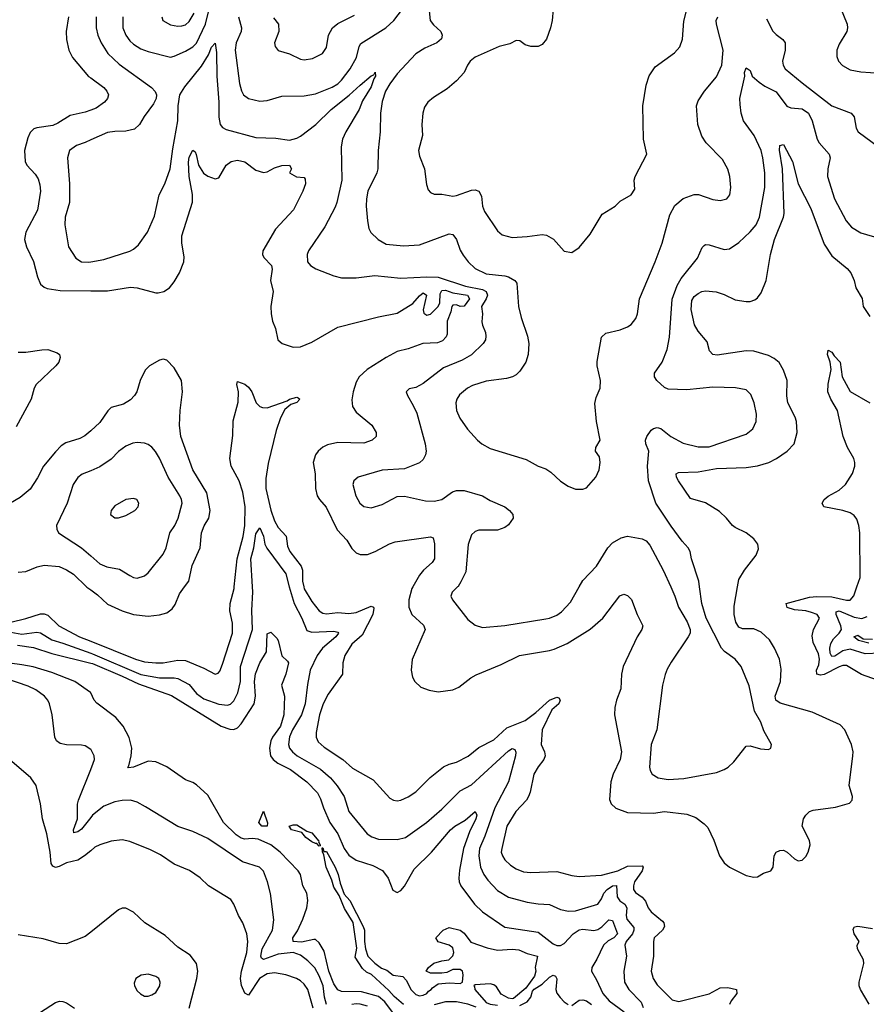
# Model space of a CAD drawing. Header units: inches. Extents: x 1173000 to 1307049, y 522583 to 678455.
# Tile 475 of 617: x 1229618 to 1234176, y 627751 to 633054. Entities that reach past the tile are written whole.
import ezdxf

# ---------------------------------------------------------------- set-up
doc = ezdxf.new("R2010")
doc.units = ezdxf.units.IN
doc.header["$MEASUREMENT"] = 0
for name, color, linetype in [('B2622', 7, 'Continuous'), ('B2623', 7, 'Continuous'), ('B2632', 7, 'Continuous'), ('B2633', 7, 'Continuous')]:
    doc.layers.add(name, color=color, linetype=linetype)

msp = doc.modelspace()

# ---------------------------------------------------------------- linework, layer by layer
at = {"layer": 'B2622', "color": 5}
for points, elevation in [([(1228961.5, 630000), (1228960.8, 629990), (1228971.5, 629951.5), (1228992.9, 629932.9), (1229070, 629908.9), (1229150.4, 629870), (1229250, 629837.7), (1229350.9, 629790.9), (1229430, 629762.2), (1229470, 629755.8), (1229530, 629762.4), (1229630, 629745.2), (1229710, 629754.8), (1229730, 629752), (1229790, 629714.5), (1229850, 629696.9), (1230000, 629641.7)], 860), ([(1229228.7, 630000), (1229270.1, 629950), (1229322.3, 629902.3), (1229393.8, 629853.8), (1229470, 629820.3), (1229513.4, 629810), (1229570, 629809.4), (1229651.6, 629828.4), (1229730, 629854.5), (1229750, 629854.8), (1229770, 629846.3), (1229827.8, 629790), (1229940.6, 629730), (1230000, 629706.2)], 880), ([(1229976.8, 630000), (1229978.4, 629998.4), (1230000, 629983.2)], 920), ([(1229605.4, 629685.4), (1229692.9, 629672.9), (1229790, 629640.5), (1230000, 629588.5)], 840), ([(1230000, 629429.5), (1229999.8, 629430), (1229915.3, 629490), (1229790, 629537.8), (1229690, 629567.9), (1229630, 629580.3), (1229510, 629595.2)], 840), ([(1230000, 629123.3), (1229970, 629142.9), (1229950, 629147.3), (1229870, 629148.3), (1229835.6, 629155.6), (1229815.6, 629170), (1229806.6, 629190), (1229793, 629310), (1229778.4, 629370), (1229769.2, 629389.2), (1229751.1, 629410), (1229704.4, 629444.4), (1229663.7, 629463.7), (1229490, 629523.2)], 860), ([(1230000, 628577.7), (1229966.5, 628550), (1229930, 628527.6), (1229870, 628513.5), (1229830, 628493), (1229810, 628488.7), (1229795.5, 628495.5), (1229787.1, 628510), (1229782.4, 628570), (1229763.5, 628670), (1229739.8, 628750), (1229729.7, 628830), (1229705.6, 628930), (1229677, 628970), (1229563.6, 629070)], 880), ([(1230000, 628756.6), (1229950, 628695), (1229930, 628679.8), (1229910, 628674), (1229908.2, 628690), (1229929.8, 628750), (1229929.8, 628829.8), (1229933.7, 628850), (1230000, 629016.2)], 860), ([(1230000, 628140.2), (1229970, 628116.3), (1229870, 628077.3), (1229830, 628078.7), (1229743.4, 628103.4), (1229610, 628125.6)], 920), ([(1229730, 627708.9), (1229810, 627761.2), (1229832.7, 627767.3), (1229850, 627766.7), (1229870, 627759), (1229912.4, 627730)], 920)]:
    msp.add_lwpolyline(points, dxfattribs=dict(at, elevation=elevation))
at = {"layer": 'B2623', "color": 5}
for points, elevation in [([(1229880.7, 633070), (1229868.5, 632990), (1229870, 632946.8), (1229882, 632890), (1229902.2, 632850), (1229988.9, 632748.9), (1230000, 632740.7)], 920), ([(1230000, 632566.9), (1229970, 632555.4), (1229890, 632538.6), (1229823.8, 632496.2), (1229795.9, 632484.1), (1229710, 632472.4), (1229693.6, 632466.4), (1229674, 632446), (1229661.7, 632418.3), (1229643, 632350), (1229646.7, 632290), (1229655.5, 632270), (1229701.3, 632221.3), (1229716.3, 632196.3), (1229725.5, 632165.5), (1229729.2, 632130), (1229712.7, 632027.3), (1229651.3, 631910), (1229642.8, 631870), (1229653.6, 631830), (1229692.4, 631752.4), (1229713.2, 631670), (1229730, 631630.4), (1229750, 631612.9), (1229766.2, 631606.2), (1229835.9, 631595.9), (1230000, 631594.5)], 920), ([(1230000, 632406.5), (1229970, 632393), (1229922.8, 632377.2), (1229886.3, 632350), (1229875.9, 632310), (1229886.2, 632170), (1229885.2, 632070), (1229863.2, 631990), (1229861.5, 631950), (1229880.5, 631830), (1229919.5, 631770), (1229950, 631750.3), (1229990, 631748.1), (1230000, 631750)], 940), ([(1229610, 631264.2), (1229650, 631263.7), (1229736.4, 631276.4), (1229770, 631276.9), (1229820, 631260), (1229831.7, 631250), (1229835.2, 631235.2), (1229828.3, 631210), (1229811.7, 631190), (1229707, 631090), (1229695, 631070), (1229679.6, 631010), (1229598.7, 630861.3)], 880), ([(1230000, 630840.6), (1229967.7, 630812.3), (1229941.4, 630798.6), (1229865.8, 630774.2), (1229841.9, 630758.1), (1229810, 630726.4), (1229746.5, 630650), (1229713.5, 630586.5), (1229674, 630526), (1229619.8, 630480.2), (1229568.8, 630450)], 920), ([(1230000, 630624.8), (1229954.2, 630605.8), (1229931, 630589), (1229905.2, 630550), (1229873.4, 630450), (1229815.3, 630330), (1229817, 630310), (1229826.4, 630290), (1229950.1, 630210.1), (1230000, 630166.5)], 940), ([(1229610, 630078.9), (1229650, 630081.3), (1229712.4, 630107.6), (1229750, 630115.8), (1229830, 630109.3), (1229870, 630091.1), (1229906.9, 630066.9), (1229976.8, 630000)], 920)]:
    msp.add_lwpolyline(points, dxfattribs=dict(at, elevation=elevation))
at = {"layer": 'B2632', "color": 5}
for points, elevation in [([(1230000, 629983.2), (1230037, 629957), (1230090, 629906.5), (1230170, 629871), (1230230.1, 629850.1), (1230310, 629841.6), (1230370, 629848.6), (1230410, 629858.8), (1230439.4, 629880.6), (1230454.8, 629905.2), (1230477.7, 629962.3), (1230505.7, 630000)], 920), ([(1230000, 629706.2), (1230240.8, 629610), (1230290, 629596.5), (1230350, 629590.5), (1230390, 629591.1), (1230470, 629603.8), (1230510, 629602.2), (1230610, 629562.2), (1230670, 629529.1), (1230686, 629534), (1230695.1, 629544.9), (1230710, 629583), (1230763.8, 629750), (1230763.6, 629803.6), (1230749.9, 629870), (1230751.3, 629910), (1230772.2, 629990), (1230773.2, 630000)], 880), ([(1230000, 629641.7), (1230010, 629638), (1230270, 629527.9), (1230370, 629509.3), (1230450, 629510.1), (1230470, 629506.1), (1230530, 629472.8), (1230570, 629425.8), (1230610, 629396), (1230690, 629368.4), (1230737, 629363), (1230751.9, 629368.1), (1230770, 629385.7), (1230791.8, 629428.2), (1230805.8, 629490), (1230806.9, 629570), (1230871.4, 629770), (1230868.4, 629871.6), (1230872.8, 629972.8), (1230871.2, 630000)], 860), ([(1231069.4, 630000), (1231094.9, 629910), (1231136.9, 629830), (1231164.6, 629764.6), (1231190, 629755.6), (1231310, 629760.1), (1231330, 629756.1), (1231334.2, 629750), (1231320.5, 629730), (1231248.4, 629670), (1231219.5, 629630), (1231181.5, 629550), (1231166.7, 629473.3), (1231155.2, 629370), (1231135.7, 629310), (1231086.8, 629230), (1231071, 629191), (1231065.5, 629150), (1231070.7, 629130.7), (1231086.7, 629110), (1231111.1, 629090), (1231237.2, 629017.2), (1231291.6, 628971.6), (1231327.3, 628927.3), (1231365.1, 628870), (1231390.2, 628790), (1231488.9, 628670), (1231513.6, 628653.6), (1231550, 628641.1), (1231650, 628638), (1231695.1, 628650), (1231807.4, 628730), (1231890, 628801.2), (1231990, 628900.2), (1232050, 628932.8), (1232250, 629115.9), (1232270, 629129.1), (1232283.4, 629123.4), (1232289.2, 629109.2), (1232287.2, 629090), (1232250.1, 628950), (1232176.1, 628810), (1232122.9, 628657.1), (1232092.7, 628590), (1232090.1, 628550), (1232098.7, 628490), (1232117.6, 628450), (1232139, 628419), (1232190, 628364.2), (1232249, 628329), (1232350, 628301.3), (1232410, 628291.8), (1232470, 628289.3), (1232530, 628261.2), (1232572.6, 628252.6), (1232610, 628253.7), (1232729.7, 628290), (1232750, 628319.3), (1232763.5, 628350), (1232779.9, 628370), (1232810, 628389.6), (1232831, 628391), (1232835.2, 628330), (1232849.1, 628309.1), (1232876.3, 628290), (1232886.1, 628270), (1232883, 628230), (1232886.5, 628210), (1232923.9, 628163.9), (1232924.5, 628150), (1232916.7, 628130), (1232883.1, 628090), (1232876.6, 628070), (1232884.2, 628010), (1232871.4, 627930), (1232874.6, 627870), (1232896.6, 627830), (1232963.4, 627763.4), (1232974.6, 627734.6)], 860), ([(1231147.5, 630000), (1231150, 629989.1), (1231190, 629919.7), (1231230, 629870.2), (1231250, 629857.8), (1231270, 629853.5), (1231330, 629860.7), (1231390, 629855.6), (1231430, 629861.5), (1231510, 629895.7), (1231522, 629890), (1231524.1, 629884.1), (1231518.8, 629850), (1231460.9, 629739.1), (1231405.4, 629690), (1231369.2, 629630), (1231357.8, 629590), (1231355.6, 629530), (1231279.2, 629420.8), (1231251.1, 629370), (1231232.2, 629310), (1231214.5, 629214.5), (1231214.5, 629190), (1231225.2, 629165.2), (1231256.6, 629136.6), (1231357.6, 629070), (1231410, 629022.7), (1231520.6, 628960.6), (1231610, 628861.6), (1231630.3, 628850.3), (1231650, 628847.2), (1231670, 628850.3), (1231710, 628869), (1231750, 628896.1), (1231826.9, 628973.1), (1231900.4, 629030), (1231930, 629045), (1231970, 629056), (1232033, 629087), (1232090, 629134.4), (1232170, 629175.9), (1232240.4, 629239.6), (1232339.6, 629280.4), (1232396.7, 629323.3), (1232470, 629388.7), (1232510, 629406), (1232521.1, 629401.1), (1232527.5, 629390), (1232519.8, 629370), (1232483.6, 629336.4), (1232431.6, 629230), (1232425.7, 629150), (1232443.2, 629110), (1232447.1, 629090), (1232439.7, 629070), (1232409.6, 629030.4), (1232386.4, 628990), (1232366.9, 628893.1), (1232358, 628870), (1232345.8, 628850), (1232289.5, 628790), (1232239.8, 628710), (1232213.5, 628590), (1232210.9, 628570), (1232217.1, 628550), (1232230.2, 628530), (1232260.8, 628500.8), (1232290, 628481), (1232330, 628465.4), (1232370, 628460.2), (1232510, 628466), (1232590, 628444.7), (1232630, 628439.2), (1232750, 628446.7), (1232838.8, 628470), (1232890, 628495), (1232970, 628496.9), (1232975, 628490), (1232970.1, 628470), (1232928.3, 628410), (1232922, 628390), (1232922.3, 628370), (1232933.6, 628353.6), (1232970, 628328.4), (1232986.6, 628306.6), (1233001.8, 628270), (1233017.6, 628250), (1233078.2, 628198.2), (1233085, 628190), (1233089.3, 628170), (1233078.5, 628150), (1233033.8, 628110), (1233030.2, 628090), (1233029.4, 628010), (1233018.2, 627930), (1233028.2, 627890), (1233050, 627856), (1233130, 627775.8), (1233166.8, 627766.8), (1233330, 627807.9), (1233390, 627839.5), (1233430, 627841.3), (1233478, 627830), (1233478.2, 627810), (1233448.4, 627770), (1233439.5, 627750)], 880), ([(1231735.2, 630000), (1231729.6, 629990), (1231713.1, 629930), (1231713.7, 629890), (1231729.3, 629850), (1231792.6, 629792.6), (1231800.7, 629770), (1231730, 629608.7), (1231725.7, 629550), (1231733, 629513), (1231744.4, 629490), (1231778.3, 629458.3), (1231822.4, 629442.4), (1231870, 629434.9), (1231950, 629444), (1231981.3, 629458.7), (1232047.6, 629510), (1232075.2, 629524.8), (1232210, 629581.8), (1232309.6, 629630), (1232470, 629656.3), (1232495.8, 629664.2), (1232564.9, 629695.1), (1232690, 629771.1), (1232758, 629830), (1232848.6, 629951.4), (1232870, 629960.3), (1232890, 629953.7), (1232911, 629931), (1232942.2, 629850), (1232972.3, 629790), (1232967.7, 629770), (1232942, 629730), (1232867.2, 629570), (1232858.6, 629530), (1232854.7, 629450), (1232830.3, 629390), (1232822.7, 629350), (1232820.9, 629310), (1232857.6, 629110), (1232850.2, 629070), (1232812.9, 628990), (1232800.7, 628950), (1232793.7, 628853.7), (1232803, 628830), (1232828.2, 628808.2), (1232890, 628784.2), (1233030, 628780.6), (1233090, 628789.3), (1233210, 628775.8), (1233257.3, 628757.3), (1233303.2, 628723.2), (1233322.7, 628702.7), (1233354.3, 628634.3), (1233385.3, 628550), (1233410, 628513), (1233438.8, 628490), (1233530, 628445.3), (1233570, 628435.5), (1233590, 628437.3), (1233622.4, 628457.6), (1233661.2, 628470), (1233674.7, 628490), (1233679.5, 628550), (1233690, 628570.6), (1233710, 628579.1), (1233730, 628580.7), (1233750, 628570.6), (1233790, 628534.8), (1233810, 628524), (1233830, 628526.8), (1233850, 628546.8), (1233863.7, 628570), (1233873.6, 628610), (1233870, 628634), (1233831.3, 628710), (1233837.4, 628750), (1233849.6, 628770), (1233870, 628788.7), (1233890, 628796.9), (1234010, 628812.2), (1234085.2, 628834.8), (1234100.5, 628850), (1234102.6, 628870), (1234083.5, 628930), (1234104.4, 629090), (1234105, 629110), (1234096.1, 629150), (1234060.4, 629230), (1234035.9, 629255.9), (1233884.3, 629324.3), (1233712.6, 629372.6), (1233689.3, 629389.3), (1233685.4, 629410), (1233714.9, 629490), (1233716.9, 629556.9), (1233709, 629610), (1233682.2, 629670), (1233654.3, 629714.3), (1233610, 629754.8), (1233570, 629772.6), (1233510, 629774), (1233490, 629782.7), (1233473.8, 629810), (1233465.3, 629850), (1233465.3, 629894.7), (1233483.3, 630000)], 920), ([(1231975.6, 630000), (1231945.5, 629970), (1231939.3, 629950), (1231948, 629930), (1232030, 629824.4), (1232070, 629793.7), (1232110, 629780.9), (1232230, 629791.4), (1232450, 629826.7), (1232470, 629830.2), (1232510, 629847.3), (1232535.4, 629864.6), (1232583.4, 629916.6), (1232630.6, 630000)], 940), ([(1233123.2, 630000), (1233145.7, 629950), (1233165.7, 629890), (1233211.2, 629811.2), (1233227.2, 629770), (1233227, 629750), (1233217.6, 629730), (1233125.7, 629594.3), (1233103.9, 629556.1), (1233093.5, 629526.5), (1233079.6, 629470), (1233048.1, 629230), (1233016.9, 629150), (1233008.2, 629028.2), (1233012, 629010), (1233023.1, 628990), (1233054.8, 628970), (1233110, 628961.8), (1233192.7, 628967.3), (1233370, 629000.3), (1233410, 629015.3), (1233432, 629028), (1233463.1, 629056.9), (1233530, 629140.7), (1233550, 629144), (1233606.2, 629126.2), (1233650, 629122.8), (1233662, 629130), (1233666, 629150), (1233623.8, 629223.8), (1233608, 629270), (1233574.5, 629330), (1233545.7, 629465.7), (1233502.6, 629570), (1233470.7, 629610.7), (1233412, 629652), (1233397.2, 629670), (1233314.2, 629830), (1233289.7, 629910), (1233278.2, 630000)], 940), ([(1234236.1, 629496.1), (1234150, 629527.5), (1234070, 629575.4), (1234050, 629576.7), (1234030, 629569.5), (1233950, 629528.1), (1233930, 629524.5), (1233909, 629529), (1233907.9, 629550), (1233919.8, 629580.2), (1233924.5, 629610), (1233918.3, 629638.3), (1233890, 629698.9), (1233884.8, 629735.2), (1233890.9, 629769.1), (1233924.5, 629830), (1233911.8, 629850), (1233881.4, 629861.4), (1233850, 629870.3), (1233790, 629875), (1233750, 629888.2), (1233744, 629910), (1233870, 629943), (1233910, 629948.2), (1233990, 629946.1), (1234070, 629927.3), (1234090, 629928.4), (1234108.6, 629951.4), (1234125.6, 630000)], 880), ([(1234250, 629642.1), (1234170, 629638.8), (1234090, 629663.4), (1234050, 629654.8), (1234006.3, 629626.3), (1233990, 629624.1), (1233981.8, 629641.8), (1233979.2, 629670), (1233985.4, 629694.6), (1233999.9, 629720.1), (1234030.4, 629750), (1234041.8, 629770), (1234038.5, 629790), (1234013, 629850), (1234014.6, 629865.4), (1234030, 629870.1), (1234110, 629835.5), (1234151.9, 629828.1), (1234180.5, 629839.5)], 860), ([(1230000, 629588.5), (1230010, 629586.1), (1230170, 629518.8), (1230257, 629477), (1230434.4, 629414.4), (1230703.2, 629250), (1230750, 629233.5), (1230770, 629231.8), (1230790, 629240.8), (1230810, 629261.6), (1230879.4, 629370), (1230888, 629410), (1230882.1, 629490), (1230888.2, 629531.8), (1230910, 629590.4), (1230946, 629650), (1230950, 629747.3), (1230970, 629755.3), (1231003, 629723), (1231010.2, 629710.2), (1231028.5, 629628.5), (1231060, 629600), (1231064.6, 629590), (1231050.4, 629529.6), (1231027.1, 629470), (1231043.2, 629410), (1231039.1, 629310), (1231021.5, 629250), (1230979.5, 629190), (1230970.5, 629170), (1230962.1, 629130), (1230968.2, 629090), (1230982.4, 629070), (1231006.7, 629050), (1231075.6, 629015.6), (1231163.5, 628950), (1231220.9, 628890), (1231237.9, 628857.9), (1231252.9, 628810), (1231287.5, 628730), (1231331.3, 628670), (1231365.2, 628590), (1231390, 628554.3), (1231430, 628526.9), (1231518.6, 628498.6), (1231571.1, 628471.1), (1231601.2, 628430), (1231625.9, 628365.9), (1231650, 628353), (1231670, 628363.8), (1231690, 628388.2), (1231741.9, 628478.1), (1231834.6, 628570), (1231936.8, 628690), (1231959.8, 628710), (1232016.3, 628743.7), (1232070.2, 628790.2), (1232079, 628770), (1232073.9, 628750), (1232040.4, 628679.6), (1232006.7, 628590), (1231985.9, 628474.1), (1231982.3, 628430), (1231984.2, 628410), (1231993.2, 628390), (1232066.7, 628290), (1232110, 628249.4), (1232230, 628167.3), (1232410, 628139.5), (1232490, 628077), (1232510, 628068.1), (1232530, 628068.7), (1232550, 628078.4), (1232597, 628130), (1232630, 628152.1), (1232650, 628156.1), (1232709.5, 628149.5), (1232730, 628154.7), (1232752.2, 628167.8), (1232790, 628206.4), (1232810, 628202.9), (1232836.6, 628130), (1232817.1, 628110), (1232786.5, 628093.5), (1232760.8, 628070), (1232725.6, 627994.4), (1232698.4, 627950), (1232696.5, 627930), (1232723.8, 627883.8), (1232757.5, 627810), (1232792.1, 627770), (1232872.8, 627710)], 840), ([(1234190, 629696.4), (1234134, 629710), (1234109.2, 629730), (1234130, 629739.3), (1234159, 629719), (1234210, 629718.3)], 840), ([(1231630, 627701.3), (1231583.8, 627763.8), (1231550, 627792.3), (1231457.9, 627817.9), (1231350, 627820.2), (1231330, 627828.2), (1231310, 627861), (1231281.3, 627930), (1231257.8, 628037.8), (1231230, 628081.5), (1231210, 628099.8), (1231200.9, 628100.9), (1231134.6, 628085.4), (1231089.7, 628090), (1231089.2, 628110), (1231112.8, 628147.2), (1231142, 628210), (1231162.9, 628270), (1231169.8, 628310), (1231163.7, 628350), (1231141.8, 628390), (1231129.8, 628450), (1231117.5, 628470), (1231021, 628570), (1230970, 628609.5), (1230901.2, 628641.2), (1230870, 628644.6), (1230830, 628641), (1230810, 628645.6), (1230783.4, 628663.4), (1230714.6, 628730), (1230630, 628878), (1230570, 628933.8), (1230550, 628946.3), (1230510, 628959.4), (1230410, 629030.9), (1230350, 629057.8), (1230310, 629059.8), (1230230, 629029), (1230204.1, 629024.1), (1230199.6, 629030), (1230204.5, 629035.5), (1230217.7, 629090), (1230220.8, 629130), (1230208, 629188), (1230175, 629250), (1230135.8, 629295.8), (1230032.6, 629372.6), (1230018.5, 629390), (1230000, 629429.5)], 840), ([(1230000, 629016.2), (1230013.5, 629050), (1230020.5, 629070), (1230018.7, 629090), (1230002, 629122), (1230000, 629123.3)], 860), ([(1231269.2, 627750), (1231258.9, 627790), (1231251.5, 627850), (1231230, 627905), (1231207.6, 627947.6), (1231170, 627985.4), (1231130, 628015.5), (1231090.8, 628030.8), (1231010, 628021.6), (1230930, 627992.2), (1230920.5, 628000.5), (1230916.9, 628010), (1230923.7, 628050), (1230979.6, 628150), (1230986.3, 628206.3), (1230967.8, 628347.8), (1230951.3, 628411.3), (1230930, 628467.3), (1230908.9, 628488.9), (1230818.1, 628518.1), (1230630, 628644.1), (1230550, 628681.1), (1230470, 628708.4), (1230295.2, 628815.2), (1230250, 628839.3), (1230214, 628850), (1230170, 628849), (1230130, 628842.3), (1230070, 628818.9), (1230010, 628768.9), (1230000, 628756.6)], 860), ([(1231197, 627730), (1231170, 627830.9), (1231150, 627858.9), (1231130, 627877.3), (1231107.6, 627890), (1231050, 627910.6), (1230990, 627921.4), (1230950, 627915.5), (1230909.5, 627890.5), (1230850, 627800.5), (1230830, 627811.1), (1230812, 627852), (1230806.8, 627890), (1230812.5, 627930), (1230840.9, 628030), (1230845.4, 628090), (1230840.6, 628130), (1230818.6, 628190), (1230795.3, 628230), (1230770.5, 628290.5), (1230754.7, 628314.7), (1230634, 628390), (1230590, 628432.4), (1230531.3, 628471.3), (1230450, 628505), (1230375.3, 628555.3), (1230322.7, 628582.7), (1230210, 628628.7), (1230170, 628636.1), (1230111, 628629), (1230050, 628609.8), (1230023.1, 628596.9), (1230000, 628577.7)], 880), ([(1231685.1, 627750), (1231633.5, 627793.5), (1231605.9, 627825.9), (1231511.6, 627911.6), (1231484.5, 627924.5), (1231463.6, 627943.6), (1231424.6, 628004.6), (1231432.7, 628052.7), (1231412.5, 628192.5), (1231367.4, 628267.4), (1231337.8, 628337.8), (1231310, 628381.6), (1231299, 628419), (1231267, 628490), (1231256.1, 628556.1), (1231247.9, 628572.1), (1231246.3, 628593.7), (1231250, 628593), (1231254.8, 628574.8), (1231270, 628574.6), (1231315.7, 628490), (1231332.6, 628450), (1231342.7, 628402.7), (1231364, 628344), (1231396.1, 628310), (1231467.7, 628170), (1231473.4, 628150), (1231474, 628090), (1231479.6, 628050), (1231492.7, 628010), (1231530, 627971.8), (1231566.5, 627946.5), (1231595.2, 627935.2), (1231628.6, 627908.6), (1231681.4, 627901.4), (1231699.6, 627879.6), (1231722.8, 627830), (1231750, 627804.7), (1231770, 627796.5), (1231790, 627799.5), (1231809.3, 627810), (1231818, 627822), (1231834, 627830), (1231840.2, 627839.8), (1231870, 627862), (1231930, 627866.7), (1231990, 627862.8), (1232002, 627870), (1232005.2, 627910), (1232001.2, 627930), (1231990, 627939.3), (1231950, 627938), (1231917.5, 627922.5), (1231890, 627919.5), (1231830, 627918), (1231806, 627930), (1231818, 627950), (1231847.6, 627972.4), (1231890, 627985.5), (1231929.1, 627990.9), (1231950, 628012), (1231955.1, 628030), (1231950, 628055.3), (1231930, 628069.2), (1231870, 628088), (1231858, 628110), (1231898, 628150), (1231930, 628164.7), (1231990, 628151), (1232010, 628134.8), (1232046.5, 628086.5), (1232134.5, 628054.5), (1232190, 628042), (1232270, 628047.7), (1232304.4, 628044.4), (1232350, 628024.4), (1232406, 628010), (1232392.9, 627950), (1232396, 627930), (1232390, 627902), (1232342.5, 627837.5), (1232277, 627783), (1232270, 627780.4), (1232250, 627784.5), (1232210, 627805.1), (1232184.5, 627844.5), (1232170, 627856.3), (1232150, 627861.7), (1232070, 627855.3), (1232062, 627850), (1232066.4, 627846.4), (1232067.7, 627830), (1232130, 627760.8), (1232150, 627752.7), (1232190, 627746.8)], 820), ([(1230530.5, 627729.5), (1230571.3, 627890), (1230577, 627930), (1230568.9, 627970), (1230535.7, 628015.7), (1230470, 628059.2), (1230401.4, 628121.4), (1230291.8, 628190), (1230230, 628247.3), (1230190, 628269.6), (1230170, 628269.6), (1230150, 628259.6), (1230000, 628140.2)], 920), ([(1234191.8, 627751.8), (1234144, 627830), (1234138.3, 627850), (1234137.7, 627870), (1234162.3, 627970), (1234161.5, 627990), (1234127.8, 628050), (1234127.6, 628070), (1234136.9, 628090), (1234110.9, 628130), (1234104.5, 628155.5), (1234112.1, 628167.9), (1234130, 628171.9), (1234210, 628160.1)], 880), ([(1232310, 627744.7), (1232350, 627763.8), (1232369.7, 627790), (1232378.8, 627821.2), (1232388, 627832), (1232430, 627859), (1232470, 627896.5), (1232490, 627908.5), (1232503.4, 627903.4), (1232508.9, 627888.9), (1232504.6, 627830), (1232510.6, 627810.6), (1232526.9, 627786.9), (1232550, 627765), (1232570, 627749.3)], 820), ([(1232075.4, 627735.4), (1232030, 627751.9), (1231970, 627763.8), (1231910, 627765.1), (1231850, 627747.5)], 820), ([(1232590, 627745.3), (1232630, 627773.9), (1232650, 627775.3), (1232670, 627770.1), (1232697.2, 627750)], 820), ([(1231490, 627740.8), (1231450, 627751.9), (1231430, 627754.4), (1231405.2, 627750)], 860)]:
    msp.add_lwpolyline(points, dxfattribs=dict(at, elevation=elevation))
for points, elevation in [([(1230950, 628709.9), (1230921.6, 628710), (1230905.4, 628730), (1230930, 628791), (1230952.4, 628727.6)], 820), ([(1231230, 628603.7), (1231218, 628618), (1231210, 628617.4), (1231190, 628627), (1231159.2, 628650), (1231136.4, 628676.4), (1231080.9, 628690), (1231069, 628710), (1231090, 628717.7), (1231110, 628717.3), (1231164.5, 628684.5), (1231190, 628674.7), (1231228.2, 628630), (1231226, 628626), (1231234.9, 628610), (1231235.2, 628604.8)], 820), ([(1230310, 627913), (1230272.5, 627907.5), (1230242.8, 627890), (1230234.4, 627865.6), (1230236.3, 627850), (1230250, 627824), (1230267.3, 627807.3), (1230290, 627794.9), (1230310, 627794.9), (1230330, 627801.6), (1230350, 627815.5), (1230372.6, 627850), (1230374.7, 627870), (1230366.6, 627890), (1230350, 627901.6)], 940)]:
    msp.add_lwpolyline(points, close=True, dxfattribs=dict(at, elevation=elevation))
at = {"layer": 'B2633', "color": 5}
for points, elevation in [([(1231820.4, 633120.4), (1231828.3, 633050), (1231846, 633026), (1231886, 632990), (1231892.7, 632970), (1231888.5, 632951.5), (1231864, 632930), (1231799.1, 632900.9), (1231750, 632870.9), (1231650, 632761.6), (1231610, 632708.6), (1231588.1, 632670), (1231570, 632613.2), (1231560.2, 632550), (1231558.8, 632450), (1231548, 632350), (1231546.9, 632250), (1231541.3, 632230), (1231492.2, 632130), (1231484.3, 632090), (1231482.6, 632050), (1231490.2, 631970), (1231497.4, 631930), (1231508.3, 631908.3), (1231547.2, 631870), (1231590, 631845.5), (1231683.6, 631836.4), (1231770, 631840.7), (1231930, 631901.3), (1231950, 631897.4), (1231970, 631870.4), (1231990, 631812.7), (1232005.1, 631785.1), (1232031.7, 631750), (1232070, 631714.6), (1232130, 631685.5), (1232230, 631675.2), (1232249.2, 631669.2), (1232283.8, 631650), (1232294.3, 631634.3), (1232303.6, 631510), (1232316.9, 631450), (1232351.4, 631350), (1232359.6, 631310), (1232356, 631250), (1232343.1, 631210), (1232310, 631161.6), (1232290, 631140.5), (1232270.7, 631130), (1232238.5, 631121.5), (1232130, 631107.3), (1232056.1, 631083.9), (1232028.7, 631070), (1231985.9, 631034.1), (1231971.3, 631010), (1231965.4, 630990), (1231969.2, 630950), (1231987.8, 630907.8), (1232029.3, 630849.3), (1232082.4, 630790), (1232106, 630770), (1232150, 630744.9), (1232345.1, 630685.1), (1232410, 630650.3), (1232450, 630634.4), (1232476.9, 630616.9), (1232530, 630568.2), (1232570, 630541.6), (1232610, 630526), (1232650, 630526), (1232670, 630533.4), (1232719.6, 630590), (1232738.3, 630630), (1232742.6, 630670), (1232739, 630699), (1232718.7, 630730), (1232720.5, 630750), (1232742.7, 630790), (1232722.7, 630890), (1232713.8, 630986.2), (1232721.3, 631018.7), (1232743.6, 631070), (1232744.2, 631110), (1232727.8, 631190), (1232727.3, 631212.7), (1232750, 631344.7), (1232774, 631366), (1232850, 631384.2), (1232890, 631399.5), (1232910, 631412.4), (1232935.9, 631444.1), (1232944.8, 631470), (1232954.5, 631550), (1233039.8, 631750), (1233076.1, 631850), (1233117.8, 632002.2), (1233146, 632054), (1233190, 632091.1), (1233250, 632112), (1233272.6, 632112.6), (1233350, 632086), (1233390, 632079.6), (1233424.5, 632090), (1233441.7, 632110), (1233447.1, 632150), (1233440.4, 632210), (1233430, 632249.2), (1233401.5, 632301.5), (1233313.6, 632390), (1233290, 632426), (1233269.8, 632490), (1233262, 632590), (1233270, 632617.3), (1233305.1, 632670), (1233370, 632746), (1233397.8, 632810), (1233404.7, 632890), (1233369.8, 633030), (1233367.5, 633050), (1233375.9, 633070)], 960), ([(1232490.4, 633110.4), (1232484.9, 633050), (1232475.6, 633010), (1232453.7, 632950), (1232430, 632920.7), (1232410, 632909.6), (1232370, 632909.5), (1232338.9, 632918.9), (1232310, 632940.5), (1232290, 632942.6), (1232256, 632924), (1232198.8, 632910), (1232070, 632852.8), (1232042.4, 632830), (1232028, 632810), (1232010.4, 632770), (1231970, 632724.2), (1231918.7, 632681.3), (1231845, 632635), (1231814.6, 632610), (1231797.5, 632582.5), (1231787.7, 632550), (1231782.4, 632490), (1231786.3, 632430), (1231764.7, 632350), (1231770, 632318.8), (1231797.4, 632250), (1231807.2, 632167.2), (1231817, 632137), (1231830, 632123), (1231850, 632114.4), (1231890, 632113.7), (1231950, 632104.2), (1231970, 632106.7), (1232050, 632135.9), (1232070, 632137.3), (1232090, 632130.3), (1232103.8, 632103.8), (1232110.2, 632050), (1232120.2, 632020.2), (1232190, 631916.4), (1232215.2, 631895.2), (1232270, 631881.5), (1232350, 631885.5), (1232430, 631897.2), (1232453.7, 631893.7), (1232492.3, 631872.3), (1232550, 631807.7), (1232590, 631800.7), (1232630, 631827.3), (1232690, 631898.8), (1232754.2, 632005.8), (1232824, 632050), (1232850, 632076), (1232910, 632111), (1232930, 632142), (1232927, 632190), (1232931.6, 632210), (1232995.1, 632330), (1232976.4, 632410), (1232972.6, 632590), (1232990, 632701), (1233007.5, 632752.5), (1233040, 632800), (1233144.1, 632875.9), (1233172.6, 632907.4), (1233186.2, 632950), (1233194.3, 633045.7), (1233214.5, 633130)], 980), ([(1234030, 633136), (1234072.7, 633030), (1234075.5, 633010), (1234070.6, 632990), (1234030, 632922.7), (1234018, 632890), (1234016.7, 632856.7), (1234026, 632830), (1234048, 632808), (1234090, 632784), (1234147.3, 632772.7), (1234250, 632766.3)], 980), ([(1230028.6, 633070), (1230029.3, 633010), (1230039.3, 632970), (1230055.8, 632930), (1230092.1, 632872.1), (1230153.7, 632813.7), (1230328.1, 632688.1), (1230347.5, 632667.5), (1230354, 632650), (1230352.9, 632630), (1230338.8, 632601.2), (1230287.1, 632532.9), (1230262, 632490), (1230235, 632465), (1230190, 632453.2), (1230130, 632452.7), (1230090, 632446.8), (1230000, 632406.5)], 940), ([(1230173.5, 633070), (1230173.5, 633010), (1230188.7, 632970), (1230210, 632940.2), (1230230, 632921.6), (1230270, 632897.5), (1230310, 632882.3), (1230430, 632853), (1230450, 632856.9), (1230510, 632883.8), (1230550, 632907.9), (1230570, 632927.1), (1230617.9, 633030), (1230638.5, 633110)], 960), ([(1230382.6, 633070), (1230389.2, 633049.2), (1230430, 633027.2), (1230470, 633019.2), (1230490, 633020.2), (1230510, 633026.7), (1230530, 633043.9), (1230557.1, 633090)], 980), ([(1230795.4, 633070), (1230811.7, 633010), (1230809.4, 632990), (1230783.7, 632930), (1230777, 632890), (1230801.7, 632710), (1230811.6, 632671.6), (1230822.7, 632650), (1230850, 632629.1), (1230910, 632615.5), (1230950, 632619.1), (1231030, 632641.8), (1231150, 632643.2), (1231210, 632655.5), (1231299.8, 632690), (1231330, 632709.4), (1231350, 632728.7), (1231397.9, 632790), (1231430.6, 632850), (1231445, 632910), (1231454.4, 632925.6), (1231589.8, 633010), (1231632.9, 633050), (1231679.3, 633110)], 960), ([(1230984.8, 633064.8), (1231011.5, 633030), (1231013.1, 632990), (1230990.4, 632930), (1230992.7, 632910), (1231010, 632888.4), (1231070, 632870.3), (1231130, 632842), (1231150, 632838.5), (1231194.1, 632845.9), (1231247.3, 632872.7), (1231270, 632904), (1231280.3, 632970), (1231302.7, 633010), (1231330, 633033.2), (1231421.2, 633078.8)], 980), ([(1233638.9, 633058.9), (1233673, 632993), (1233690, 632974), (1233726.7, 632946.7), (1233739.5, 632930), (1233738.5, 632890), (1233725.5, 632830), (1233727.7, 632810), (1233738.9, 632790), (1233830, 632713.2), (1233990, 632590.2), (1234094.9, 632550), (1234110.3, 632530), (1234121.5, 632470), (1234133.1, 632450), (1234242, 632370)], 960), ([(1230000, 631750), (1230070, 631763.2), (1230210, 631807.4), (1230230, 631818), (1230257.7, 631842.3), (1230306.2, 631910), (1230344.1, 631995.9), (1230368.7, 632110), (1230398.8, 632170), (1230428.4, 632251.6), (1230441.5, 632358.5), (1230469.8, 632509.8), (1230470.5, 632590), (1230479.5, 632650), (1230506.7, 632693.3), (1230596.8, 632803.2), (1230634.8, 632865.2), (1230650, 632906), (1230670, 632926.8), (1230677.3, 632877.3), (1230678.5, 632750), (1230689.5, 632610), (1230689.4, 632529.4), (1230697.7, 632490), (1230710, 632473.7), (1230730, 632462.3), (1230890, 632420.2), (1230996, 632416), (1231070, 632405.8), (1231110, 632416.3), (1231130, 632427.1), (1231212.8, 632490), (1231295.4, 632570), (1231392, 632648), (1231450, 632701.7), (1231510, 632751.3), (1231523.8, 632756.2), (1231531.8, 632771.8), (1231533.2, 632750), (1231524, 632736), (1231510, 632692.3), (1231463.5, 632616.5), (1231445.8, 632570), (1231374.1, 632450), (1231356.1, 632410), (1231348.7, 632368.7), (1231351.6, 632190), (1231325.5, 632070), (1231316.1, 632043.9), (1231261.2, 631938.8), (1231173.4, 631810), (1231165.7, 631790), (1231168.2, 631750), (1231184, 631730), (1231212.7, 631712.7), (1231310, 631674.9), (1231350, 631664.4), (1231430, 631664.6), (1231530, 631676.9), (1231670, 631661.3), (1231810, 631668.9), (1231870, 631667.1), (1232018.2, 631618.2), (1232110, 631600.7), (1232128.8, 631590), (1232136.3, 631570), (1232129.7, 631550), (1232103.8, 631510), (1232109.7, 631470), (1232106, 631426), (1232108.9, 631408.9), (1232126.2, 631370), (1232128.2, 631350), (1232124.9, 631330), (1232113.8, 631310), (1232050.1, 631249.9), (1231999.3, 631220.7), (1231900.1, 631179.9), (1231790, 631094), (1231750, 631073.6), (1231714, 631066), (1231698.8, 631050), (1231704.9, 631030), (1231737, 630977), (1231755.2, 630935.2), (1231800.2, 630770), (1231805.8, 630730), (1231802, 630710), (1231790, 630685.6), (1231770, 630666.9), (1231690, 630635.3), (1231570, 630628.7), (1231440.7, 630590), (1231417.6, 630570), (1231412, 630550), (1231427.7, 630490), (1231448.9, 630450), (1231470, 630431.8), (1231510, 630424.9), (1231570, 630443.6), (1231650, 630485.2), (1231690, 630487.6), (1231803.4, 630463.4), (1231850, 630460.8), (1231890, 630470.3), (1231948, 630512), (1231970, 630518), (1232010, 630517.7), (1232110, 630490.3), (1232150, 630464.9), (1232230.6, 630430), (1232255.5, 630410), (1232272.4, 630390), (1232274.9, 630370), (1232250, 630332.7), (1232230, 630318.4), (1232190, 630304.7), (1232090, 630304.7), (1232070, 630297.6), (1232050, 630279.3), (1232032.8, 630227.2), (1232019.1, 630080.9), (1231993.6, 630026.4), (1231977.8, 630002.2), (1231975.6, 630000)], 940), ([(1233278.2, 630000), (1233274.3, 630030), (1233234.5, 630150), (1233227.6, 630190), (1233216.9, 630210), (1233185.4, 630245.4), (1233126.2, 630326.2), (1233042.4, 630450), (1233003.1, 630570), (1232998.8, 630650), (1233004.5, 630730), (1232988.8, 630770), (1232987, 630790), (1232993.5, 630810), (1233017.2, 630842.8), (1233030, 630852.4), (1233050, 630858), (1233070, 630851.7), (1233124.2, 630810), (1233190, 630773.4), (1233270, 630753.8), (1233330, 630752.8), (1233530, 630821.2), (1233564.8, 630850), (1233582.8, 630890), (1233584.4, 630930), (1233572.5, 630990), (1233554.7, 631034.7), (1233530, 631059.8), (1233471.7, 631071.7), (1233350, 631074.6), (1233210, 631061.2), (1233110, 631064.8), (1233090, 631072.3), (1233048.2, 631110), (1233036.3, 631130), (1233035.1, 631150), (1233076.4, 631210), (1233103, 631277), (1233116.3, 631343.7), (1233131.3, 631548.7), (1233157.9, 631622.1), (1233179.5, 631660.5), (1233267.4, 631770), (1233292.5, 631827.5), (1233302.5, 631837.5), (1233310, 631842.4), (1233330, 631842.3), (1233410, 631815.6), (1233439.3, 631820.7), (1233490, 631854.9), (1233550, 631911.4), (1233582.9, 631950), (1233601.3, 631990), (1233629.9, 632150), (1233629.2, 632230), (1233619.3, 632310), (1233609.2, 632350), (1233572.8, 632430), (1233514.4, 632510), (1233502.3, 632550), (1233496.9, 632596.9), (1233495.8, 632630), (1233522, 632750), (1233520.8, 632770), (1233530, 632794.4), (1233550, 632780.4), (1233561.2, 632750), (1233598.4, 632718.4), (1233630, 632695.3), (1233690, 632664.7), (1233748.1, 632588.1), (1233770, 632580.1), (1233830, 632573.8), (1233865.4, 632550), (1233884.5, 632510), (1233912.2, 632410), (1233921.8, 632390), (1233976.1, 632330), (1233980.7, 632310), (1233968.1, 632250), (1233966.4, 632210), (1234004.1, 632090), (1234068.1, 631970), (1234095.8, 631935.8), (1234146.3, 631906.3), (1234250, 631876.2)], 940), ([(1230000, 632740.7), (1230070, 632688.8), (1230087.4, 632670), (1230095.6, 632650), (1230090.3, 632630), (1230074, 632610), (1230030, 632578.4), (1230000, 632566.9)], 920), ([(1233483.3, 630000), (1233490, 630039.1), (1233520.5, 630090), (1233583, 630170), (1233596.1, 630203.9), (1233591.5, 630230), (1233570, 630258.9), (1233530, 630291.1), (1233470, 630318.9), (1233455.6, 630330), (1233424.1, 630370), (1233385.9, 630405.9), (1233310, 630452.1), (1233230, 630475.9), (1233165.5, 630570), (1233153.7, 630590), (1233152.1, 630607.9), (1233165.4, 630614.6), (1233270, 630618.6), (1233370, 630636.2), (1233530, 630641.5), (1233590, 630651.2), (1233651.4, 630668.6), (1233692, 630690), (1233749.8, 630730.2), (1233787.3, 630770), (1233803.5, 630830), (1233800.4, 630890), (1233793.1, 630913.1), (1233754, 630990), (1233748.9, 631028.9), (1233749.8, 631110), (1233730, 631167.3), (1233707.1, 631207.1), (1233679.7, 631230), (1233650, 631246), (1233570, 631267.9), (1233530, 631269.8), (1233373.5, 631246.5), (1233349.7, 631250), (1233332.5, 631270), (1233318.6, 631318.6), (1233270, 631376.9), (1233251.2, 631411.2), (1233233, 631493), (1233237.5, 631542.5), (1233250, 631563.2), (1233270, 631580.2), (1233290, 631590.2), (1233310, 631593.5), (1233367.6, 631587.6), (1233410, 631573.6), (1233470, 631545.8), (1233530, 631535.4), (1233550, 631535.9), (1233575.2, 631544.8), (1233590, 631555.6), (1233610, 631583.7), (1233637.5, 631650), (1233660.8, 631790), (1233681.9, 631870), (1233729.9, 631990), (1233733.7, 632010), (1233724.9, 632250), (1233708, 632352), (1233710, 632376.3), (1233730, 632382.6), (1233778.4, 632290), (1233810, 632170.4), (1233876.6, 632036.6), (1233950, 631844.2), (1233990, 631782.8), (1234073.4, 631713.4), (1234092.4, 631690), (1234110.5, 631650), (1234119.5, 631610), (1234153.1, 631553.1), (1234159.6, 631510), (1234195.8, 631455.8)], 920), ([(1230000, 631594.5), (1230090, 631593.7), (1230213.7, 631613.7), (1230250.2, 631610.2), (1230350, 631583.7), (1230363.6, 631583.6), (1230394, 631590), (1230424.7, 631610), (1230450, 631642), (1230478.7, 631690), (1230501.2, 631750), (1230502.4, 631777.6), (1230491.6, 631850), (1230491, 631890), (1230548.2, 632071.8), (1230548.3, 632111.7), (1230530.4, 632210), (1230526.1, 632286.1), (1230530, 632313.4), (1230550, 632350.7), (1230561.6, 632341.6), (1230567.7, 632327.7), (1230580.5, 632270), (1230607.8, 632227.8), (1230630, 632211.2), (1230670, 632196.9), (1230690, 632203), (1230730, 632270.2), (1230756.9, 632290), (1230790, 632298.3), (1230830, 632288.4), (1230890, 632244), (1230930, 632231.3), (1230950, 632234.4), (1230990, 632255.8), (1231028.5, 632268.5), (1231070.2, 632270.2), (1231082, 632250), (1231071.3, 632230), (1231107.9, 632207.9), (1231150, 632204.7), (1231155.2, 632195.2), (1231156.3, 632170), (1231143, 632130), (1231092.1, 632030), (1230994.2, 631925.8), (1230926.6, 631810), (1230924.2, 631790), (1230932.4, 631772.4), (1230973.6, 631730), (1230977.2, 631710), (1230968.7, 631650), (1230982.6, 631590), (1230970.2, 631510), (1230971, 631470), (1230979.3, 631430), (1230995.9, 631390), (1231007.9, 631330), (1231030.2, 631310.2), (1231090, 631290.2), (1231130, 631292.6), (1231190, 631316.5), (1231330, 631397.5), (1231550, 631454.2), (1231650, 631473.1), (1231735.3, 631524.7), (1231770, 631566), (1231790, 631582.1), (1231808.4, 631570), (1231790.8, 631490.8), (1231793.7, 631473.7), (1231810, 631462), (1231830, 631467.3), (1231871.3, 631508.7), (1231879.6, 631530), (1231882, 631578), (1231890, 631595.3), (1231910, 631598.1), (1231950, 631583.2), (1232029.6, 631569.6), (1232039.5, 631550), (1232010, 631511.5), (1231990, 631509.8), (1231970, 631518.5), (1231950, 631516.6), (1231944.6, 631510), (1231939.8, 631480.2), (1231919.5, 631430), (1231918.9, 631361.1), (1231913.3, 631346.7), (1231894.7, 631325.3), (1231866.8, 631313.2), (1231788.4, 631310), (1231710, 631281.2), (1231650, 631267.7), (1231590, 631235.3), (1231489.4, 631170), (1231446.4, 631130), (1231430, 631101.1), (1231413.2, 631050), (1231406, 631006), (1231409, 630970), (1231430, 630940.3), (1231514.4, 630870), (1231536.4, 630830), (1231537.1, 630810), (1231515.5, 630790), (1231470, 630773.7), (1231330, 630777.6), (1231274.8, 630765.2), (1231249.1, 630750.9), (1231225.2, 630730), (1231210.1, 630709.9), (1231197.8, 630670), (1231208.6, 630608.6), (1231211, 630530), (1231219.7, 630490), (1231231.3, 630470), (1231267.8, 630427.8), (1231326.6, 630306.6), (1231379.6, 630250), (1231405.9, 630205.9), (1231430, 630182.3), (1231450, 630173.8), (1231490, 630174.4), (1231531.8, 630190), (1231608.5, 630231.5), (1231638.8, 630241.2), (1231829.1, 630269.1), (1231843.9, 630263.9), (1231850.8, 630230.8), (1231851, 630150), (1231838, 630130), (1231791.9, 630090), (1231770, 630062.4), (1231735.2, 630000)], 920), ([(1234125.6, 630000), (1234143.2, 630050), (1234141.5, 630290), (1234136.3, 630330), (1234124.8, 630364.8), (1234110, 630384.5), (1234090, 630397.7), (1234050, 630410.9), (1233946.6, 630430), (1233938.2, 630450), (1233949.9, 630470), (1233970, 630487.9), (1234030, 630519.3), (1234063.4, 630550), (1234102.6, 630610), (1234114.2, 630650), (1234114.6, 630670), (1234108.9, 630690), (1234075.3, 630750), (1234050.9, 630810), (1234021.1, 630950), (1233984.6, 631010), (1233968.6, 631050), (1233970, 631091), (1233986.9, 631170), (1233981.1, 631210), (1233967.1, 631250), (1233970, 631273.4), (1233990, 631263.8), (1234003.2, 631243.2), (1234035.2, 631210), (1234045.6, 631130), (1234090, 631052.4), (1234195.5, 630990)], 880), ([(1230505.7, 630000), (1230528, 630030), (1230546.4, 630113.6), (1230589.8, 630210), (1230596.1, 630290), (1230611.4, 630328.6), (1230635.7, 630370), (1230643.8, 630410), (1230626.1, 630506.1), (1230549.9, 630629.9), (1230485.9, 630810), (1230478.8, 630870), (1230482.2, 630950), (1230495.1, 631050), (1230489.7, 631110), (1230450, 631179.5), (1230410, 631221.2), (1230390, 631226), (1230370, 631220.9), (1230317.3, 631190), (1230292.7, 631167.3), (1230266.5, 631110), (1230247.9, 631050), (1230236.5, 631030), (1230213.6, 631006.4), (1230176, 630984), (1230110, 630964.7), (1230092.9, 630947.1), (1230050, 630884.4), (1230000, 630840.6)], 920), ([(1230773.2, 630000), (1230788.1, 630150), (1230821.5, 630270), (1230830.3, 630330.3), (1230831.3, 630430), (1230819.6, 630510), (1230800.1, 630570), (1230756.6, 630650), (1230748.9, 630690), (1230765.7, 630814.3), (1230767, 630893), (1230793.9, 630993.9), (1230795.8, 631050), (1230787.4, 631090), (1230790, 631104.7), (1230830, 631090.8), (1230850, 631075.5), (1230867.3, 631050), (1230890.1, 630990.1), (1230910, 630970.2), (1230924.6, 630964.6), (1230950, 630963.9), (1231058, 631002), (1231069.6, 631010), (1231110, 631020.2), (1231117.8, 631017.8), (1231125.7, 631010), (1231110, 630993), (1231078.3, 630981.7), (1231045.7, 630954.3), (1231021.5, 630910), (1230999, 630841), (1230955.4, 630664.6), (1230943.5, 630583.5), (1230942.9, 630530), (1230970, 630411.7), (1230990, 630355.2), (1231010, 630318.5), (1231051.6, 630271.6), (1231059, 630219), (1231072.7, 630190), (1231133.8, 630110), (1231139.9, 630090), (1231140.7, 630030), (1231147.5, 630000)], 880), ([(1230000, 630166.5), (1230050, 630122.8), (1230086.6, 630106.6), (1230154.9, 630094.9), (1230210, 630060.3), (1230230, 630050.3), (1230250, 630047), (1230290, 630059.5), (1230310, 630075.3), (1230390, 630175.3), (1230406.2, 630210), (1230426.4, 630290), (1230452.8, 630330), (1230470.5, 630369.5), (1230492.4, 630450), (1230489.8, 630470), (1230480.3, 630490), (1230417.1, 630590), (1230370, 630693), (1230348.6, 630728.6), (1230330, 630751.1), (1230310, 630766.2), (1230290, 630774), (1230250, 630776.8), (1230226.5, 630773.5), (1230190, 630757.7), (1230150, 630728.6), (1230110, 630687.7), (1230050, 630645.6), (1230000, 630624.8)], 940), ([(1230871.2, 630000), (1230862.1, 630150), (1230879.2, 630210), (1230890, 630284.9), (1230910, 630316.5), (1230930, 630272.2), (1230938.3, 630230), (1230947.6, 630207.6), (1231050, 630068.9), (1231069.4, 630000)], 860), ([(1232630.6, 630000), (1232650, 630034.4), (1232723, 630110), (1232783.7, 630210), (1232810, 630237.3), (1232856.1, 630263.9), (1232890, 630273.1), (1232970, 630257.3), (1232990, 630246.5), (1233010, 630223.1), (1233082.7, 630090), (1233123.2, 630000)], 940)]:
    msp.add_lwpolyline(points, dxfattribs=dict(at, elevation=elevation))
at = {"layer": 'B2633', "color": 5, "elevation": 960}
msp.add_lwpolyline([(1230230, 630475.1), (1230190, 630469.4), (1230130, 630435.1), (1230110.8, 630410), (1230107.3, 630390), (1230130, 630370.8), (1230150, 630370.7), (1230190, 630383), (1230237.2, 630410), (1230255.1, 630430), (1230259.3, 630450), (1230249.3, 630469.3)], close=True, dxfattribs=at)

doc.saveas('drawing.dxf')
